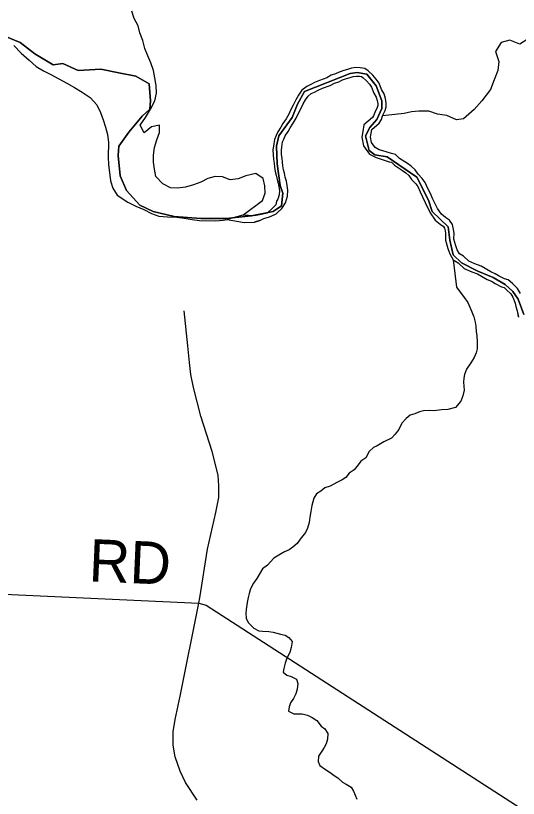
# Model space of a CAD drawing. Extents: x 1310247 to 1664935, y 235267 to 584339.
# Drawn here: x 1517993 to 1521555, y 362419 to 367963 of the extents above; entities that cross this region are included whole.
import ezdxf

# ---------------------------------------------------------------- set-up
doc = ezdxf.new("R2010")
doc.units = 0
for name, color, linetype in [('GM_X_County_Road', 7, 'Continuous'), ('GM_X_Major_Lake', 7, 'Continuous'), ('GM_X_Minor_River', 7, 'Continuous'), ('GM_X_Township', 7, 'Continuous'), ('GM_X_Township_Road', 7, 'Continuous'), ('GM_X_Township_Road_Text', 7, 'Continuous')]:
    doc.layers.add(name, color=color, linetype=linetype)

msp = doc.modelspace()

# ---------------------------------------------------------------- linework, layer by layer
at = {"layer": 'GM_X_County_Road'}
for points in [[(1519290.1, 363801), (1519297.7, 363840.7), (1519351.2, 364184), (1519412, 364443.1), (1519432.1, 364550.2), (1519432.1, 364631.9), (1519428.8, 364708.3), (1519384.1, 364875), (1519304, 365127.5), (1519252.7, 365328.6), (1519234.6, 365422.2), (1519225.6, 365507.6), (1519211.6, 365624.2), (1519185.8, 365872.5)], [(1519278.1, 362405.9), (1519196.6, 362530.6), (1519158.1, 362613.1), (1519123.2, 362713.9), (1519108.6, 362796.4), (1519108.6, 362889.9), (1519123.2, 362977.9), (1519158.1, 363142.8), (1519290.1, 363801)]]:
    msp.add_lwpolyline(points, dxfattribs=at)
at = {"layer": 'GM_X_Major_Lake'}
msp.add_line((1519601.4, 366550.8), (1519492.2, 366520.3), dxfattribs=at)
for points in [[(1519601.4, 366550.8), (1519741.6, 366654.2), (1519760.6, 366706.1), (1519759.5, 366758.3), (1519746.4, 366808.8), (1519695, 366845.8), (1519624.5, 366829.1), (1519570, 366808), (1519513.7, 366801), (1519457.9, 366822.2), (1519405.8, 366823.1), (1519355.4, 366810), (1519304.8, 366784.9), (1519252.3, 366763.8), (1519195.9, 366748.7), (1519139.6, 366741.8), (1519089.5, 366742.7), (1519035.9, 366771.8), (1518986.8, 366824.9), (1518975.7, 366875.3), (1518968.6, 366925.7), (1518969.5, 366975.8), (1518976.5, 367029.9), (1518993.6, 367083.8), (1519012.6, 367135.7), (1519011.5, 367187.9), (1518955.2, 367176.9), (1518904.2, 367133.7), (1518875.2, 367188.4), (1518912.3, 367242), (1518947.5, 367301.5), (1518978.6, 367359.2), (1518991.6, 367413.1), (1518988.7, 367469.4), (1518979.6, 367523.8), (1518968.5, 367574.2), (1518951.5, 367628.7), (1518930.4, 367679.3), (1518907.3, 367730), (1518894.3, 367788.4), (1518873.2, 367841), (1518860.1, 367891.5), (1518833, 367944.2), (1518815.9, 367994.7)], [(1517979.2, 367751.3), (1518032.4, 367698.1), (1518087.6, 367646.9), (1518138.9, 367603.7), (1518190.5, 367572.7), (1518242.2, 367547.6), (1518297.7, 367516.5), (1518355.3, 367485.3), (1518408.9, 367454.1), (1518464.4, 367421), (1518519.9, 367383.8), (1518567, 367330.7), (1518594.1, 367278), (1518613.2, 367225.5), (1518630.3, 367172.9), (1518643.4, 367122.5), (1518650.4, 367068.1), (1518648.4, 366959.8), (1518651.5, 366909.5), (1518665.3, 366792.8), (1518682.4, 366742.3), (1518711.6, 366691.5), (1518786.9, 366641.9), (1518844.5, 366614.8), (1518902.2, 366589.6), (1518955.8, 366562.5), (1519007.6, 366543.4), (1519069.7, 366538.3), (1519133.8, 366535.1), (1519187.8, 366528), (1519243.8, 366519), (1519295.8, 366512), (1519410, 366509.8), (1519462.3, 366514.9), (1519492.2, 366520.3)]]:
    msp.add_lwpolyline(points, dxfattribs=at)
at = {"layer": 'GM_X_Minor_River'}
for p, q in [((1519601.4, 366550.8), (1519492.2, 366520.3)), ((1519684.6, 366500.7), (1519724, 366513.2)), ((1519724, 366513.2), (1519684.6, 366500.7))]:
    msp.add_line(p, q, dxfattribs=at)
for points in [[(1521785.2, 367984.2), (1521726, 367923), (1521682.9, 367861.5), (1521623.7, 367798.2), (1521564.9, 367761), (1521495.1, 367790.3), (1521432.7, 367773.3), (1521393.5, 367709.7), (1521416.4, 367639), (1521409.3, 367574.9), (1521384.1, 367509), (1521356.9, 367439.2), (1521295.4, 367359.9), (1521242.2, 367298.5), (1521166.8, 367231.5), (1521116.6, 367224.3), (1521048.9, 367255.6), (1520982.8, 367264.7), (1520921, 367285.9), (1520848.8, 367287.1), (1520798.6, 367281.9), (1520746.2, 367270.7), (1520592.4, 367254.2)], [(1521570.8, 365994.9), (1521549.6, 366031.5), (1521512.5, 366066.4), (1521483.1, 366093.2), (1521457.3, 366099.8), (1521419.8, 366118.6), (1521390.2, 366135.3), (1521360.5, 366148), (1521291.5, 366189.7), (1521246, 366204.7), (1521204.4, 366223.7), (1521165.3, 366260.7), (1521137.7, 366277.3), (1521122.3, 366303.7), (1521111, 366332.1), (1521098.1, 366380.5), (1521099, 366422.6), (1521095.6, 366448.8), (1521088.4, 366483), (1521067.1, 366513.6), (1521037.6, 366534.3), (1521010.2, 366556.9), (1520981.1, 366597.7), (1520948.7, 366664.6), (1520929.7, 366707.2), (1520912.4, 366739.6), (1520895.4, 366782.1), (1520874.1, 366810.7), (1520844.8, 366841.4), (1520823.5, 366872), (1520794.1, 366896.7), (1520768.6, 366915.3), (1520713.5, 366952.6), (1520684.1, 366979.4), (1520656.3, 366986), (1520594.8, 367005.4), (1520569.1, 367014), (1520539.4, 367028.7), (1520514.3, 367065.4), (1520507.2, 367103.6), (1520511.8, 367131.6), (1520516.4, 367157.6), (1520569.3, 367202.5), (1520583.9, 367228.3), (1520592.4, 367254.2), (1520611.2, 367291.9), (1520617.8, 367317.8), (1520618.4, 367343.9), (1520613.1, 367376.1), (1520603.9, 367410.4), (1520584.6, 367440.9), (1520567.6, 367485.4), (1520546.3, 367514), (1520523, 367542.5), (1520491.7, 367571.3), (1520466.1, 367589.9), (1520434.3, 367594.6), (1520402.3, 367595.4), (1520372.3, 367592), (1520344.1, 367582.6), (1520318, 367575.2), (1520285.8, 367563.8), (1520259.5, 367550.4), (1520229.4, 367541), (1520197, 367523.7), (1520144.7, 367504.8), (1520110.4, 367489.5), (1520084.1, 367476.1), (1520055.8, 367462.6), (1520021.3, 367435.3), (1519996.5, 367399.8), (1519977.8, 367368.1), (1519959, 367330.4), (1519942.3, 367298.7), (1519927.6, 367264.9), (1519908.9, 367233.2), (1519886.2, 367199.6), (1519871.6, 367173.9), (1519850.9, 367140.2), (1519838.3, 367114.5), (1519825.7, 367086.7), (1519818.6, 367038.7), (1519816.1, 367012.7), (1519817.3, 366976.5), (1519820.6, 366946.4), (1519823.9, 366918.2), (1519827.3, 366890.1), (1519832.6, 366859.8), (1519838, 366833.6), (1519845.3, 366803.4), (1519852.7, 366777.2), (1519858.1, 366751), (1519861.5, 366724.8), (1519858.9, 366694.8), (1519850.2, 366662.9), (1519840.4, 366648.4)], [(1519839, 366559.2), (1519877.8, 366596.4), (1519905.5, 366637.6), (1519918.2, 366684.2), (1519921.9, 366726.1), (1519917.3, 366760.9), (1519911.1, 366791.4), (1519903.4, 366818.6), (1519896.6, 366846.8), (1519891.5, 366871.1), (1519886.7, 366898.8), (1519883.5, 366925.3), (1519880.2, 366953.2), (1519877.1, 366980.8), (1519876.2, 367010.7), (1519878.2, 367031.3), (1519883.8, 367069.6), (1519892.6, 367088.9), (1519903.5, 367111.3), (1519923.3, 367143.4), (1519937.2, 367168), (1519959.6, 367201.1), (1519981.1, 367237.6), (1519996.4, 367272.7), (1520012.4, 367303), (1520030.6, 367339.4), (1520047, 367367.3), (1520065.4, 367393.7), (1520087.7, 367411.3), (1520110.6, 367422.2), (1520136.3, 367435.4), (1520167.1, 367449.1), (1520221.5, 367468.7), (1520252.6, 367485.4), (1520282.3, 367494.6), (1520309.5, 367508.6), (1520336.2, 367518), (1520361.9, 367525.3), (1520385.3, 367533.1), (1520405, 367535.3), (1520429.2, 367534.7), (1520442.7, 367532.7), (1520453.6, 367524.8), (1520479.2, 367501.3), (1520499, 367477), (1520514.6, 367456.2), (1520530.7, 367413.9), (1520548.3, 367386), (1520554.4, 367363.4), (1520558.3, 367339.6), (1520558, 367326), (1520554.7, 367312.9), (1520536.8, 367277.1), (1520528.7, 367252.7), (1520522.3, 367241.4), (1520461, 367189.3), (1520452.6, 367141.7), (1520446.2, 367103), (1520457.6, 367041.9), (1520498.8, 366981.9), (1520546.1, 366958.4), (1520576.3, 366948.3), (1520640.3, 366928.1), (1520655.2, 366924.6), (1520676.3, 366905.3), (1520734.1, 366866.2), (1520757.1, 366849.4), (1520778.8, 366831.1), (1520798.2, 366803.3), (1520828.2, 366771.9), (1520842.6, 366752.5), (1520857.9, 366714.3), (1520875.7, 366680.8), (1520894.3, 366639.3), (1520929.4, 366567), (1520965.9, 366515.7), (1521001.3, 366486.5), (1521024, 366470.5), (1521032.2, 366458.7), (1521036.5, 366438.7), (1521039, 366419.4), (1521037.9, 366373.3), (1521054, 366313.1), (1521068.3, 366277.3), (1521093.6, 366233.9), (1521128.8, 366212.6), (1521170.4, 366173.2), (1521224, 366148.8), (1521266.3, 366134.8), (1521333.1, 366094.5), (1521363.6, 366081.5), (1521391.5, 366065.7), (1521436.1, 366043.2), (1521453.8, 366038.7), (1521471.7, 366022.4), (1521502.1, 365993.8), (1521516.6, 365968.7), (1521533.1, 365927.2), (1521536.2, 365902.8), (1521546.2, 365872.7), (1521554.9, 365827.4)], [(1519846.6, 366566.5), (1519877.8, 366596.4), (1519905.5, 366637.6), (1519918.2, 366684.2), (1519921.9, 366726.1), (1519917.3, 366760.9), (1519911.1, 366791.4), (1519903.4, 366818.6), (1519896.6, 366846.8), (1519891.5, 366871.1), (1519886.7, 366898.8), (1519883.5, 366925.3), (1519880.2, 366953.2), (1519877.1, 366980.8), (1519876.2, 367010.7), (1519878.2, 367031.3), (1519883.8, 367069.6), (1519892.6, 367088.9), (1519903.5, 367111.3), (1519923.3, 367143.4), (1519937.2, 367168), (1519959.6, 367201.1), (1519981.1, 367237.6), (1519996.4, 367272.7), (1520012.4, 367303), (1520030.6, 367339.4), (1520047, 367367.3), (1520065.4, 367393.7), (1520087.7, 367411.3), (1520110.6, 367422.2), (1520136.3, 367435.4), (1520167.1, 367449.1), (1520221.5, 367468.7), (1520252.6, 367485.4), (1520282.3, 367494.6), (1520309.5, 367508.6), (1520336.2, 367518), (1520361.9, 367525.3), (1520385.3, 367533.1), (1520405, 367535.3), (1520429.2, 367534.7), (1520442.7, 367532.7), (1520453.6, 367524.8), (1520479.2, 367501.3), (1520499, 367477), (1520514.6, 367456.2), (1520530.7, 367413.9), (1520548.3, 367386), (1520554.4, 367363.4), (1520558.3, 367339.6), (1520558, 367326), (1520554.7, 367312.9), (1520536.8, 367277.1), (1520528.7, 367252.7), (1520522.3, 367241.4), (1520461, 367189.3), (1520452.6, 367141.7), (1520446.2, 367103), (1520457.6, 367041.9), (1520498.8, 366981.9), (1520546.1, 366958.4), (1520576.3, 366948.3), (1520640.3, 366928.1), (1520655.2, 366924.6), (1520676.3, 366905.3), (1520734.1, 366866.2), (1520757.1, 366849.4), (1520778.8, 366831.1), (1520798.2, 366803.3), (1520828.2, 366771.9), (1520842.6, 366752.5), (1520857.9, 366714.3), (1520875.7, 366680.8), (1520894.3, 366639.3), (1520929.4, 366567), (1520965.9, 366515.7), (1521001.3, 366486.5), (1521024, 366470.5), (1521032.2, 366458.7), (1521036.5, 366438.7), (1521039, 366419.4), (1521037.9, 366373.3), (1521054, 366313.1), (1521068.3, 366277.3), (1521093.6, 366233.9), (1521128.8, 366212.6), (1521170.4, 366173.2), (1521224, 366148.8), (1521266.3, 366134.8), (1521333.1, 366094.5), (1521363.6, 366081.5), (1521391.5, 366065.7), (1521436.1, 366043.2), (1521453.8, 366038.7), (1521471.7, 366022.4), (1521502.1, 365993.8), (1521516.6, 365968.7), (1521533.1, 365927.2), (1521536.2, 365902.8), (1521546.2, 365872.7), (1521554.4, 365830.2)], [(1519840.4, 366648.4), (1519835.3, 366624.4), (1519814.8, 366602.7), (1519774, 366563.3), (1519743.8, 366557.8), (1519685.4, 366544.8), (1519601.4, 366550.8)], [(1519724, 366513.2), (1519750.9, 366526.2), (1519791.4, 366538), (1519839, 366559.2)], [(1519492.2, 366520.3), (1519612.4, 366498), (1519684.6, 366500.7)], [(1519723.3, 366512.9), (1519750.9, 366526.2), (1519791.4, 366538), (1519829.4, 366554.9)], [(1521093.6, 366233.9), (1521117.1, 366040.4), (1521142.4, 366003.8), (1521165.7, 365973.2), (1521196.9, 365930.5), (1521225.5, 365865.7), (1521238.8, 365829.3), (1521248, 365793), (1521253.4, 365762.8), (1521256.6, 365724.6), (1521260, 365698.5), (1521263, 365648.3), (1521262, 365604.2), (1521255.4, 365574.2), (1521240.7, 365542.4), (1521217.9, 365504.8), (1521186.9, 365459.3), (1521172.1, 365421.5), (1521167.6, 365395.5), (1521167, 365367.5), (1521169.8, 365311.2), (1521160.9, 365269.3), (1521146.1, 365233.5), (1521109.2, 365188.1), (1521054.8, 365173.2), (1521010.7, 365170.1), (1520958.6, 365165.2), (1520922.6, 365166), (1520882.5, 365164.8), (1520854.3, 365157.3), (1520820, 365144), (1520787.8, 365132.7), (1520759.3, 365109.2), (1520728.5, 365075.7), (1520707.6, 365032), (1520682.9, 364998.5), (1520656.3, 364970.9), (1520601.7, 364944), (1520555.1, 364916.9), (1520528.8, 364905.4), (1520498.2, 364876), (1520473.2, 364832.3), (1520438.7, 364807), (1520420.1, 364781.3), (1520391.4, 364745.8), (1520356.9, 364722.5), (1520332.2, 364692.9), (1520305.8, 364675.4), (1520269.4, 364656.1), (1520220.8, 364631), (1520182.6, 364619.8), (1520154, 364594.3), (1520125.6, 364576.8), (1520105, 364545.2), (1520091.9, 364493.3), (1520085, 364451.3), (1520078.1, 364411.4), (1520073.3, 364373.3), (1520060.5, 364333.5), (1520045.8, 364301.7), (1520008.8, 364254.3), (1519988.1, 364224.7), (1519957.6, 364199.2), (1519931.1, 364179.8), (1519898.8, 364164.4), (1519868.4, 364149), (1519821.8, 364119.8), (1519776.7, 364070.6), (1519742.2, 364045.3), (1519702.7, 363975.9), (1519678, 363944.3), (1519657.1, 363902.6), (1519646.4, 363870.8), (1519639.8, 363842.8), (1519633.1, 363806.9), (1519626, 363756.9), (1519623.4, 363728.8), (1519626.8, 363696.7), (1519640.1, 363664.3), (1519679.3, 363625.4), (1519716.9, 363606.5), (1519742.9, 363604), (1519786.8, 363601.1), (1519816.8, 363596.4), (1519868.5, 363581.3), (1519902.4, 363574.6), (1519928, 363558), (1519951.4, 363529.4), (1519944.5, 363487.5), (1519935.8, 363451.5), (1519914.9, 363411.8), (1519902.2, 363376), (1519893.4, 363338.1), (1519888.8, 363312.1), (1519914.4, 363291.5), (1519944.2, 363282.9), (1519981.9, 363264), (1519993.2, 363233.7), (1519988.4, 363193.7), (1519977.7, 363159.8), (1519960.9, 363126.1)], [(1519960.9, 363126.1), (1519940.3, 363096.4), (1519931.7, 363066.5), (1519925, 363036.6), (1519962.7, 363017.7), (1519994.7, 363019), (1520022.7, 363018.5), (1520060.5, 363007.6), (1520094.2, 362992.9), (1520127.8, 362970.1), (1520157, 362931.4), (1520184.6, 362912.8), (1520203.9, 362878.3), (1520203, 362838.2), (1520192.3, 362806.3), (1520179.8, 362780.5), (1520161.2, 362752.8), (1520138.4, 362717.2), (1520135.7, 362681.1), (1520149.1, 362652.8), (1520188.5, 362623.9), (1520222.1, 362603.1), (1520249.6, 362580.5), (1520275.3, 362563.9), (1520308.7, 362533.1), (1520334.4, 362520.5), (1520369.9, 362497.7), (1520387.4, 362469.3), (1520398.8, 362443), (1520410.2, 362414.6)]]:
    msp.add_lwpolyline(points, dxfattribs=at)
at = {"layer": 'GM_X_Township'}
for points in [[(1517806, 367862.3), (1518024.5, 367773), (1518128.8, 367693.5), (1518257.9, 367614), (1518327.4, 367624), (1518436.6, 367574.3), (1518595.5, 367584.3), (1518724.5, 367559.4), (1518843.7, 367534.6), (1518938, 367480), (1518948, 367360.8), (1518943, 367301.2), (1518888.4, 367251.5), (1518794.1, 367137.3), (1518724.5, 367038), (1518719.6, 366973.4), (1518734.5, 366829.4), (1518779.2, 366725.1), (1518873.5, 366620.8), (1518967.8, 366576.1), (1519116.8, 366541.3), (1519305.4, 366526.4), (1519484.2, 366526.5), (1519662.9, 366546.3), (1519816.8, 366576.1), (1519876.4, 366615.9), (1519886.3, 366705.2), (1519866.5, 366759.9), (1519846.6, 366913.8), (1519841.7, 367038), (1519856.6, 367112.5), (1519950.9, 367241.6), (1519990.6, 367336), (1520040.3, 367425.4), (1520363, 367554.5), (1520412.6, 367559.5), (1520482.1, 367549.5), (1520546.7, 367465.1), (1520586.4, 367360.8), (1520586.4, 367306.2), (1520551.6, 367226.7), (1520502, 367172.1), (1520472.2, 367112.5), (1520497, 367008.2), (1520536.7, 366978.4), (1520626.1, 366963.5), (1520834.6, 366819.5), (1520919, 366655.6), (1520943.8, 366576.2), (1521058, 366466.9), (1521068, 366372.5), (1521092.8, 366268.2), (1521152.4, 366213.6), (1521266.6, 366154), (1521375.8, 366109.3), (1521460.2, 366059.7), (1521514.8, 366010), (1521554.5, 365955.4), (1521594.2, 365846.1)], [(1521594.2, 365846.1), (1521554.5, 365955.4), (1521514.8, 366010), (1521460.2, 366059.7), (1521375.8, 366109.3), (1521266.6, 366154), (1521152.4, 366213.6), (1521092.8, 366268.2), (1521068, 366372.5), (1521058, 366466.9), (1520943.8, 366576.2), (1520919, 366655.6), (1520834.6, 366819.5), (1520626.1, 366963.5), (1520536.7, 366978.4), (1520497, 367008.2), (1520472.2, 367112.5), (1520502, 367172.1), (1520551.6, 367226.7), (1520586.4, 367306.2), (1520586.4, 367360.8), (1520546.7, 367465.1), (1520482.1, 367549.5), (1520412.6, 367559.5), (1520363, 367554.5), (1520040.3, 367425.4), (1519990.6, 367336), (1519950.9, 367241.6), (1519856.6, 367112.5), (1519841.7, 367038), (1519846.6, 366913.8), (1519866.5, 366759.9), (1519886.3, 366705.2), (1519876.4, 366615.9), (1519816.8, 366576.1), (1519662.9, 366546.3), (1519484.2, 366526.5), (1519305.4, 366526.4), (1519116.8, 366541.3), (1518967.8, 366576.1), (1518873.5, 366620.8), (1518779.2, 366725.1), (1518734.5, 366829.4), (1518719.6, 366973.4), (1518724.5, 367038), (1518794.1, 367137.3), (1518888.4, 367251.5), (1518943, 367301.2), (1518948, 367360.8), (1518938, 367480), (1518843.7, 367534.6), (1518724.5, 367559.4), (1518595.5, 367584.3), (1518436.6, 367574.3), (1518327.4, 367624), (1518257.9, 367614), (1518128.8, 367693.5), (1518024.5, 367773), (1517806, 367862.3)]]:
    msp.add_lwpolyline(points, dxfattribs=at)
at = {"layer": 'GM_X_Township_Road'}
for points in [[(1516991.2, 363908.2), (1519290.1, 363801)], [(1519290.1, 363801), (1519342.2, 363787.7), (1523394.3, 361174.7), (1523786.3, 360906.5)]]:
    msp.add_lwpolyline(points, dxfattribs=at)

# ---------------------------------------------------------------- texts
at = {"layer": 'GM_X_Township_Road_Text'}
msp.add_text('RD', height=300, rotation=357.5313, dxfattribs=at).set_placement((1518507.6, 363956.9))

doc.saveas('drawing.dxf')
